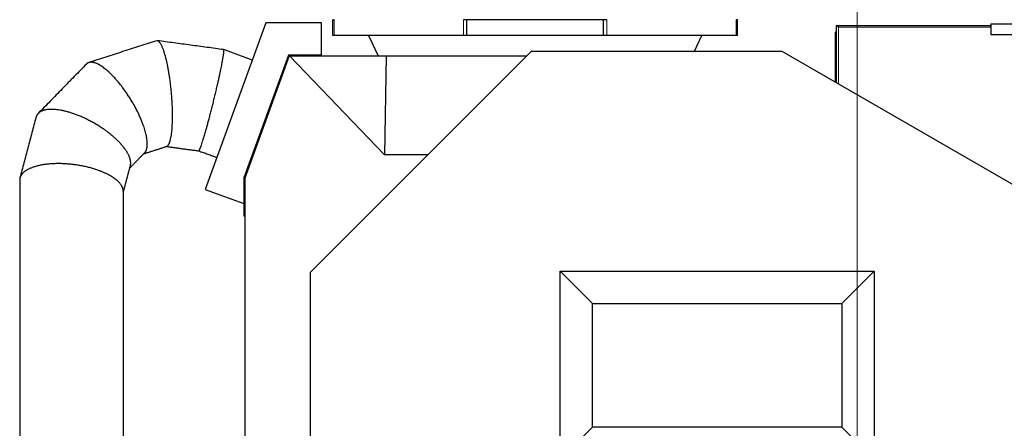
# Model space of a CAD drawing. Header units: inches. Extents: x 0 to 20790, y -12 to 14700.
# Tile 419 of 436: x 13084 to 14651, y 11756 to 12406. Entities that reach past the tile are written whole.
import ezdxf

# ---------------------------------------------------------------- set-up
doc = ezdxf.new("R2010")
doc.units = ezdxf.units.IN
doc.layers.add('1', color=7, linetype='Continuous', true_color=0xffffff)
doc.layers.add('254', color=7, linetype='Continuous', true_color=0xffffff)
doc.styles.add('latin_extended', font='simplex.shx')
doc.dimstyles.get("Standard").update_dxf_attribs({"dimtxt": 0.18, "dimasz": 0.18, "dimexe": 0.18, "dimexo": 0.0625, "dimgap": 0.09, "dimtad": 0, "dimtih": 1, "dimtoh": 1, "dimdec": 4, "dimzin": 0, "dimdsep": 46, "dimtxsty": 'Standard', "dimcen": 0.09, "dimadec": 0, "dimazin": 0, "dimtfac": 1, "dimtdec": 4, "dimtofl": 0, "dimtmove": 0, "dimatfit": 3, "dimfxl": 1, "dimtolj": 1, "dimtzin": 0, "dimarcsym": 0})

# ---------------------------------------------------------------- blocks, each defined once
blk = doc.blocks.new('_U7')
at = {"layer": '254', "color": 3, "linetype": 'Continuous', "lineweight": 13, "transparency": 16777216}
for p, q in [((13904.1, 12441), (13904.1, 12954)), ((14417.1, 9634.5), (14417.1, 12954)), ((14026.6, 12919), (14294.6, 12919))]:
    blk.add_line(p, q, dxfattribs=at)
at = {"layer": '254', "color": 3, "transparency": 16777216}
for points in [[(14026.6, 12939.4), (14026.6, 12898.5), (13904.1, 12919)], [(14294.6, 12898.5), (14294.6, 12939.4), (14417.1, 12919)]]:
    blk.add_solid(points, dxfattribs=at)
at = {"layer": 'Defpoints', "color": 0, "transparency": 16777216}
for p in [(14417.1, 12919), (13904.1, 12406), (14417.1, 9599.5)]:
    blk.add_point(p, dxfattribs=at)
at = {"layer": '254', "color": 2, "lineweight": 13, "transparency": 16777216, "insert": (13984.3, 13102.7), "char_height": 122.5, "attachment_point": 1, "style": 'latin_extended'}
blk.add_mtext('\\A1;513', dxfattribs=at)

msp = doc.modelspace()

# ---------------------------------------------------------------- linework, layer by layer
at = {"layer": '1', "color": 2, "linetype": 'Continuous', "lineweight": 25}
for p, q in [((13475.507, 12401.182), (13378.869, 12135.672)), ((13564.118, 12401.182), (13475.507, 12401.182)), ((13564.118, 12349.682), (13564.118, 12401.182)), ((13584.056, 12405.963), (13582.097, 12405.963)), ((13582.097, 12380.9), (13582.097, 12405.963)), ((13795.126, 12405.963), (13789.941, 12405.963)), ((13795.423, 12405.963), (13795.126, 12405.963)), ((13795.423, 12380.9), (13795.423, 12405.963)), ((14012.772, 12405.963), (13795.423, 12405.963)), ((14013.069, 12405.963), (14012.772, 12405.963)), ((14012.772, 12380.9), (14012.772, 12405.963)), ((14018.254, 12405.963), (14013.069, 12405.963)), ((14226.097, 12405.963), (14224.138, 12405.963)), ((14226.097, 12380.9), (14226.097, 12405.963)), ((14629.597, 12399.463), (14629.597, 12382.463)), ((14629.597, 12399.463), (14879.597, 12399.463)), ((14382.597, 12379.963), (14382.597, 12385.963)), ((14384.097, 12385.963), (14382.597, 12385.963)), ((14384.097, 12396.963), (14629.597, 12396.963)), ((14386.897, 12394.163), (14384.097, 12396.963)), ((14384.097, 12384.248), (14384.097, 12396.963)), ((14384.097, 12379.963), (14384.097, 12384.248)), ((13584.056, 12380.9), (13582.097, 12380.9)), ((13584.177, 12380.9), (13584.056, 12380.9)), ((13789.941, 12380.9), (13584.177, 12380.9)), ((13638.841, 12380.9), (13654.097, 12348.182)), ((13795.126, 12380.9), (13789.941, 12380.9)), ((13795.423, 12380.9), (13795.126, 12380.9)), ((14012.772, 12380.9), (13795.423, 12380.9)), ((14013.069, 12380.9), (14012.772, 12380.9)), ((14018.254, 12380.9), (14013.069, 12380.9)), ((14224.018, 12380.9), (14018.254, 12380.9)), ((14157.726, 12355.963), (14169.354, 12380.9)), ((14224.138, 12380.9), (14224.018, 12380.9)), ((14226.097, 12380.9), (14224.138, 12380.9)), ((14382.597, 12306.598), (14382.597, 12379.963)), ((14384.097, 12305.733), (14384.097, 12379.963)), ((14629.597, 12382.463), (14829.601, 12382.463)), ((13546.597, 12004.045), (13898.516, 12355.963)), ((13898.516, 12355.963), (14297.097, 12355.963)), ((14297.097, 12355.963), (14797.097, 12067.288)), ((13511.568, 12349.682), (13440.378, 12154.09)), ((13512.618, 12348.182), (13441.878, 12153.826)), ((13562.618, 12349.682), (13511.568, 12349.682)), ((13513.335, 12348.182), (13512.618, 12348.182)), ((13513.335, 12348.182), (13664.246, 12190.871)), ((13513.335, 12348.182), (13667.097, 12348.182)), ((13562.618, 12349.682), (13564.118, 12349.682)), ((13562.618, 12348.182), (13562.618, 12349.682)), ((13667.097, 12348.182), (13664.246, 12190.871)), ((13667.097, 12348.182), (13890.736, 12348.182)), ((13733.428, 12190.871), (13664.246, 12190.871)), ((13440.378, 12154.09), (13440.378, 12093.826)), ((13441.878, 12153.826), (13441.878, 11647.28)), ((13441.878, 12093.826), (13441.878, 12153.826)), ((13378.869, 12135.672), (13440.378, 12113.284)), ((13440.378, 12093.826), (13441.878, 12093.826)), ((13546.597, 11265.963), (13546.597, 12004.045)), ((13944.097, 12005.963), (14444.097, 12005.963)), ((13995.597, 11954.463), (13944.097, 12005.963)), ((13944.097, 11705.963), (13944.097, 12005.963)), ((14392.597, 11954.463), (14444.097, 12005.963)), ((14444.097, 12005.963), (14444.097, 11705.963)), ((13995.597, 11954.463), (14392.597, 11954.463)), ((13995.597, 11757.463), (13995.597, 11954.463)), ((14392.597, 11954.463), (14392.597, 11757.463)), ((13995.597, 11757.463), (13944.097, 11705.963)), ((14392.597, 11757.463), (13995.597, 11757.463)), ((14392.597, 11757.463), (14444.097, 11705.963))]:
    msp.add_line(p, q, dxfattribs=at)
at = {"layer": '1', "color": 110, "linetype": 'Continuous', "lineweight": 13}
for p, q in [((13584.056, 12380.9), (13584.056, 12405.963)), ((13584.177, 12380.9), (13584.177, 12405.963)), ((13789.941, 12380.9), (13789.941, 12405.963)), ((13795.126, 12380.9), (13795.126, 12405.963)), ((14013.069, 12380.9), (14013.069, 12405.963)), ((14018.254, 12380.9), (14018.254, 12405.963)), ((14224.018, 12380.9), (14224.018, 12405.963)), ((14224.138, 12380.9), (14224.138, 12405.963)), ((14629.601, 12394.163), (14386.897, 12394.163)), ((14386.897, 12394.163), (14386.897, 12304.11)), ((14384.097, 12379.963), (14382.597, 12379.963))]:
    msp.add_line(p, q, dxfattribs=at)
at = {"layer": '1', "color": 2, "linetype": 'Continuous', "lineweight": 25}
for points in [[(13301.322, 12372.459), (13193.74, 12337.716)], [(13408.264, 12358.342), (13302.662, 12372.564)], [(13453.873, 12341.745), (13408.305, 12358.33)], [(13189.766, 12335.259), (13112.995, 12256.674)], [(13109.462, 12250.421), (13084.057, 12154.06)], [(13280.963, 12192.494), (13317.65, 12204.342)], [(13317.027, 12204.14), (13368.603, 12197.194)], [(13368.562, 12197.207), (13397.44, 12186.696)], [(13258.864, 12169.872), (13282.637, 12194.207)], [(13248.597, 12130.932), (13259.816, 12173.484)]]:
    msp.add_open_spline(points, degree=1, dxfattribs=at)
for points, weights, knots in [([(13317.665, 12204.347), (13321.265, 12205.49), (13324.263, 12212.692), (13325.948, 12225.726), (13327.786, 12263.57), (13326.321, 12304.385), (13318.865, 12339.513), (13310.489, 12363.496), (13307.87, 12369.067), (13305.191, 12372.185), (13302.673, 12372.563)], [0.573629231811, 0.571850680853, 0.575136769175, 0.585786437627, 0.585786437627, 0.552284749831, 0.585786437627, 0.585786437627, 0.580859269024, 0.576673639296, 0.574550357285], [0, 0, 0, 0, 0, 0.28953365, 0.28953365, 0.28953365, 0.80306191, 0.80306191, 0.80306191, 1, 1, 1, 1, 1]), ([(13368.603, 12197.195), (13369.626, 12197.007), (13372.353, 12203.705), (13376.603, 12217.63), (13387.281, 12255.558), (13397.429, 12294.809), (13404.377, 12327.997), (13408.173, 12350.343), (13408.861, 12355.469), (13408.895, 12358.221), (13408.266, 12358.342)], [0.574542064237, 0.571140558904, 0.573068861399, 0.585786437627, 0.585786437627, 0.552284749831, 0.585786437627, 0.585786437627, 0.580856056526, 0.576669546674, 0.574547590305], [0, 0, 0, 0, 0, 0.30810101, 0.30810101, 0.30810101, 0.80816352, 0.80816352, 0.80816352, 1, 1, 1, 1, 1]), ([(13282.632, 12194.202), (13286.485, 12198.167), (13288.004, 12205.492), (13286.86, 12215.481), (13278.693, 12247.715), (13262.785, 12283.866), (13237.419, 12313.21), (13211.316, 12334.407), (13201.703, 12339.807), (13194.245, 12339.861), (13189.777, 12335.271)], [0.57335367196, 0.57419006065, 0.578575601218, 0.585786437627, 0.585786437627, 0.552284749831, 0.585786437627, 0.585786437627, 0.576166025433, 0.572391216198, 0.573352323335], [0, 0, 0, 0, 0, 0.2319905, 0.2319905, 0.2319905, 0.73203738, 0.73203738, 0.73203738, 1, 1, 1, 1, 1]), ([(13259.819, 12173.495), (13261.033, 12178.113), (13260.369, 12183.555), (13257.948, 12189.448), (13244.152, 12212.358), (13218.082, 12238.107), (13180.113, 12254.55), (13139.016, 12264.406), (13121.784, 12265.406), (13111.903, 12259.681), (13109.462, 12250.421)], [0.575795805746, 0.578269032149, 0.582015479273, 0.585786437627, 0.585786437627, 0.552284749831, 0.585786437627, 0.585786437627, 0.571001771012, 0.570897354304, 0.575790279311], [0, 0, 0, 0, 0, 0.16776573, 0.16776573, 0.16776573, 0.66781261, 0.66781261, 0.66781261, 1, 1, 1, 1, 1]), ([(13248.597, 12132.707), (13248.604, 12136.383), (13247.334, 12140.102), (13244.927, 12143.708), (13230.179, 12159.359), (13201.381, 12174.762), (13160.03, 12178.375), (13113.756, 12175.062), (13093.152, 12170.187), (13083.617, 12160.6), (13083.597, 12150.541)], [0.577950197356, 0.580413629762, 0.583330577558, 0.585786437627, 0.585786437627, 0.552284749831, 0.585786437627, 0.585786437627, 0.567970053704, 0.571315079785, 0.577950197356], [0, 0, 0, 0, 0, 0.135375, 0.135375, 0.135375, 0.635375, 0.635375, 0.635375, 1, 1, 1, 1, 1])]:
    msp.add_rational_spline(points, weights, degree=4, knots=knots, dxfattribs=at)
for points, knots in [([(13083.597, 12150.529), (13083.597, 12133.177), (13083.597, 12100.328), (13083.597, 12053.839), (13083.598, 12012.919), (13083.598, 11977.569), (13083.598, 11947.789), (13083.598, 11922.667), (13083.598, 11894.593), (13083.598, 11858.052), (13083.598, 11808.441), (13083.597, 11747.853), (13083.597, 11676.288), (13083.597, 11624.918), (13083.597, 11597.404)], [0, 0, 0, 0, 0.09416564, 0.17825374, 0.25226418, 0.31619684, 0.37005164, 0.41382851, 0.4524759, 0.52231123, 0.61198149, 0.72148653, 0.85082612, 1, 1, 1, 1]), ([(13248.597, 11613.689), (13248.597, 11629.547), (13248.597, 11659.985), (13248.597, 11703.257), (13248.597, 11741.757), (13248.597, 11775.017), (13248.597, 11803.036), (13248.597, 11826.673), (13248.597, 11853.088), (13248.597, 11887.469), (13248.597, 11934.149), (13248.597, 11991.157), (13248.597, 12058.495), (13248.597, 12106.83), (13248.597, 12132.719)], [0, 0, 0, 0, 0.09171192, 0.17602859, 0.25023969, 0.31434533, 0.36834563, 0.41224064, 0.45099228, 0.52101603, 0.61092847, 0.72072978, 0.8504202, 1, 1, 1, 1])]:
    msp.add_open_spline(points, degree=3, knots=knots, dxfattribs=at)

# ---------------------------------------------------------------- dimensions: what is measured, and where the dimension line sits
at = {"layer": '254', "color": 2, "linetype": 'Continuous', "lineweight": 13}
dim = msp.add_linear_dim(base=(14417.097, 12918.963), p1=(13904.097, 12405.963), p2=(14417.097, 9599.463), dimstyle='Standard', override={"dimscale": 35, "dimtxt": 3.5, "dimasz": 3.5, "dimexe": 1, "dimexo": 1, "dimgap": 1.75, "dimtad": 1, "dimtih": 1, "dimtoh": 0, "dimdec": 2, "dimlfac": 1, "dimzin": 8, "dimdsep": 46, "dimlunit": 2, "dimtxsty": 'latin_extended', "dimsah": 1, "dimse1": 0, "dimse2": 0, "dimsd1": 0, "dimsd2": 0, "dimclrd": 3, "dimclre": 3, "dimclrt": 2, "dimtol": 0, "dimtm": -0.1, "dimtfac": 0.714286, "dimtdec": 3, "dimtofl": 1, "dimtmove": 0, "dimtzin": 8, "dimlwd": 13, "dimlwe": 13}, dxfattribs=at)
dim.commit()
dim.dimension.update_dxf_attribs({"geometry": '_U7', "text_midpoint": (14130.138, 12918.963), "dimtype": 160})

doc.saveas('drawing.dxf')
